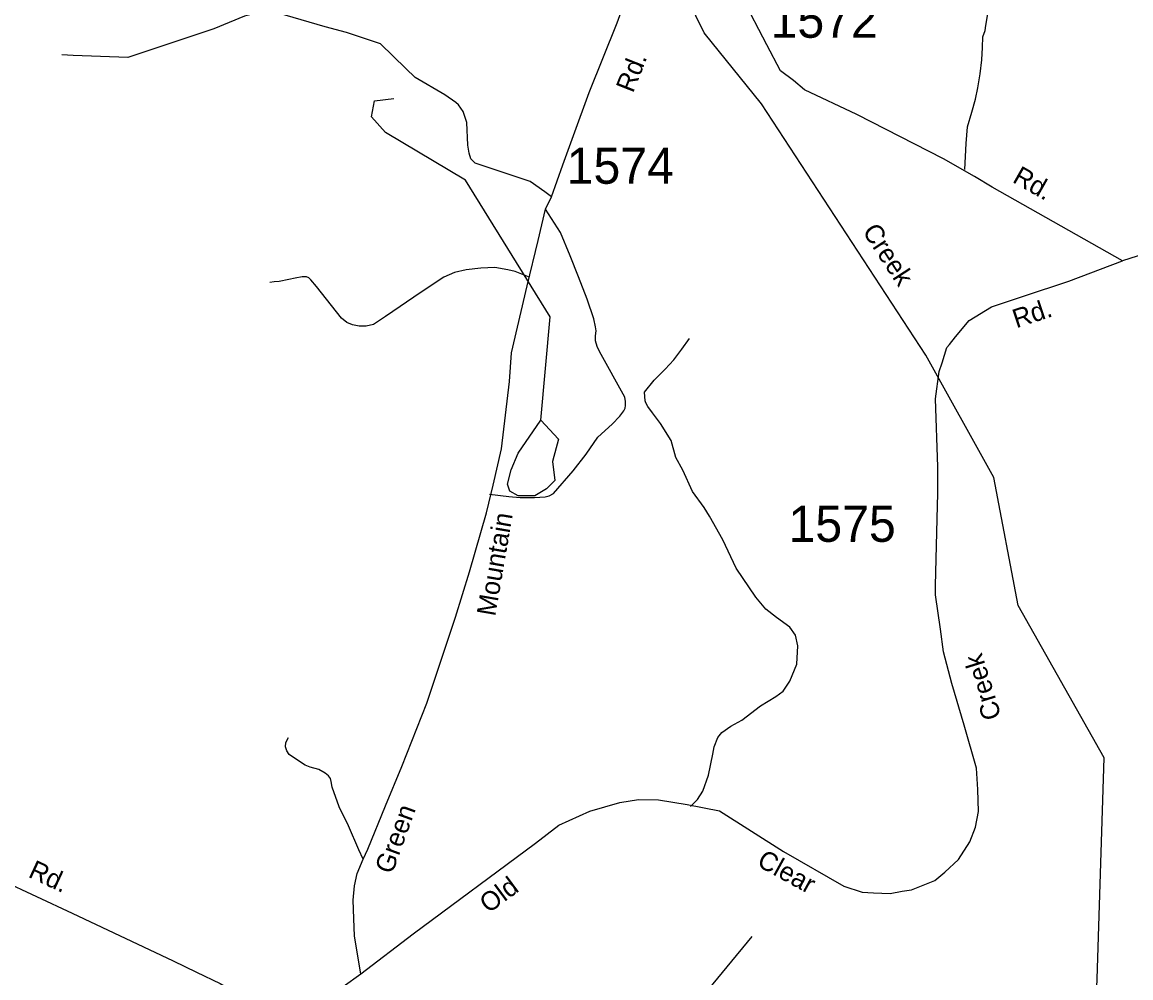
# Model space of a CAD drawing. Extents: x 884530 to 1028605, y 526725 to 653634.
# Drawn here: x 987976 to 991821, y 616697 to 620013 of the extents above; entities that cross this region are included whole.
import ezdxf

# ---------------------------------------------------------------- set-up
doc = ezdxf.new("R2010")
doc.units = 0
for name, color, linetype in [('Exist Hydrographic Creek Single Shore', 7, 'Continuous'), ('Exist Hydrographic Creek Single Shore Label', 7, 'Continuous'), ('Exist Hydrographic Pond Over 1500 Sq Ft', 7, 'Continuous'), ('Exist Road Non-System Type 51', 7, 'Continuous'), ('Exist Road Secondary Type 41 Attributed', 7, 'Continuous'), ('Exist Road Secondary Type 51 Attributed', 7, 'Continuous'), ('Exist Road Secondary Type 51 Label', 7, 'Continuous'), ('Exist Road Secondary Type 51 Number Label', 7, 'Continuous')]:
    doc.layers.add(name, color=color, linetype=linetype)

msp = doc.modelspace()

# ---------------------------------------------------------------- linework, layer by layer
at = {"layer": 'Exist Hydrographic Creek Single Shore'}
for points in [[(991278.3, 615268), (991350.9, 615382), (991482.4, 615735.5), (991679.6, 616048), (991704.3, 616693.4), (991729.5, 617461), (991430.8, 617988.8), (991346.2, 618433.5), (991110.6, 618858.4), (990540.6, 619729.6), (990341.1, 619976.7), (990168.9, 620328.7)], [(989774.6, 618632.7), (989807.5, 618990.4), (989514, 619464.8), (989236.3, 619631.1), (989188, 619684.6), (989198.3, 619740.2), (989265.4, 619748.7)]]:
    msp.add_lwpolyline(points, dxfattribs=at)
at = {"layer": 'Exist Hydrographic Pond Over 1500 Sq Ft'}
msp.add_lwpolyline([(989774.6, 618632.7), (989836.3, 618566.9), (989815.7, 618488.8), (989823.9, 618423), (989795.2, 618394.2), (989754.1, 618369.6), (989696.6, 618369.6), (989667.8, 618386), (989659.6, 618410.7), (989671.9, 618460), (989696.6, 618517.6)], close=True, dxfattribs=at)
at = {"layer": 'Exist Road Non-System Type 51'}
msp.add_line((989760.7, 615936.8), (990508, 616840.4), dxfattribs=at)
for points in [[(991245.7, 619502), (991250.5, 619592), (991254.9, 619650.4), (991269.5, 619701.7), (991283.2, 619746.5), (991291, 619785.6), (991298.8, 619834.3), (991304.7, 619883.1), (991306.7, 619926), (991308.6, 619963.1), (991316.4, 619984.5), (991318.4, 620002), (991324.2, 620035.3), (991328.1, 620097.7), (991318.7, 620139.2), (991311.2, 620178.8), (991299.2, 620216.8), (991287.1, 620241.8), (991269.5, 620275.1), (991248.1, 620314.2), (991209.1, 620378.6), (991174.2, 620433.6), (991154.6, 620455)], [(989812.4, 619407.9), (989789.4, 619424.8), (989737.6, 619460.5), (989547.4, 619523.6), (989532.8, 619539.3), (989526, 619558.5), (989521.8, 619586.3), (989518.1, 619665.2), (989505.8, 619703.4), (989489.8, 619726.9), (989479.9, 619734.2), (989441.7, 619761.4), (989339.3, 619821.8), (989307.2, 619852.6), (989218.5, 619937.7), (989101.3, 619977.1), (989027.4, 619996.9), (988888.1, 620037.6), (988825.2, 620053.6), (988747.6, 620033.9), (988640.3, 619990.7), (988343.1, 619890.8), (988153.3, 619898.2), (988114, 619899.9)], [(989596.8, 618375.3), (989664.1, 618367.6), (989703.3, 618364.3), (989753, 618364.3), (989789.7, 618365.9), (989803.5, 618370.1), (989819, 618378.2), (989887.5, 618456.5), (989932.3, 618514.3), (989973.1, 618573), (990022.8, 618618.7), (990048.9, 618646.4), (990063.5, 618664.3), (990067.4, 618673.7), (990069.3, 618683), (990068.8, 618697.7), (990066.8, 618712.4), (989979.1, 618871.2), (989970.7, 618887.5), (989964.9, 618907.4), (989964.6, 618924.6), (989966.5, 618942.9), (989965.2, 618956.3), (989958.5, 618983.5), (989936, 619052.5), (989905.4, 619130.2), (989877.3, 619202.8), (989843, 619283.1), (989791.5, 619364)], [(989732.8, 619130.3), (989685.5, 619148), (989660.4, 619154.6), (989615.2, 619162.6), (989567.4, 619159.9), (989515.6, 619154.6), (989475.9, 619145.3), (989438.6, 619128.1), (989360.2, 619076.2), (989236.7, 618991.6), (989194.2, 618964.7), (989169.6, 618959.1), (989145.1, 618958.1), (989122, 618963.5), (989102.7, 618971.4), (989084.1, 618986.7), (988997.2, 619096.1), (988976.9, 619119.8), (988970.8, 619126.3), (988962.6, 619130), (988947, 619130), (988922.5, 619125.4), (988901.1, 619120.3), (988867.7, 619113.8), (988850, 619111.9), (988834.7, 619109.6)], [(990293.9, 617291.5), (990318.1, 617316.4), (990337.1, 617344.9), (990356.7, 617400.3), (990371.1, 617473.5), (990376.8, 617498.6), (990389.5, 617530.8), (990403.4, 617548.1), (990433.9, 617570.9), (990471.8, 617591.6), (990537.1, 617641.4), (990590.2, 617673.1), (990615.2, 617692.2), (990639.2, 617726.3), (990662.5, 617785.3), (990666.2, 617849.8), (990658.8, 617886.7), (990638.5, 617914.4), (990592.4, 617947.6), (990555.5, 617977), (990520.8, 618017.8), (990452.2, 618119), (990406.2, 618216.8), (990360, 618299.8), (990341.6, 618329.3), (990301, 618384.6), (990267.8, 618458.5), (990243.8, 618502.7), (990227.3, 618561.7), (990190.4, 618620.8), (990162.7, 618657.6), (990146.1, 618679.8), (990138.7, 618692.6), (990136.8, 618700), (990134.5, 618729.5), (990167.8, 618771.5), (990206.4, 618808.9), (990236.9, 618842.2), (990264.6, 618878.2), (990290.9, 618915.6)], [(989158.3, 617109.5), (989143.3, 617142), (989107.7, 617224.7), (989075.2, 617291.2), (989051.3, 617358.5), (989047.4, 617378.6), (989045.1, 617388.7), (989038.9, 617398.7), (989026.5, 617407.2), (989004.9, 617420.4), (988974.7, 617428.9), (988957.7, 617435.1), (988928, 617454.4), (988902.4, 617472.2), (988893.9, 617484.6), (988889.3, 617499.3), (988890.9, 617513.9), (988899.4, 617531)]]:
    msp.add_lwpolyline(points, dxfattribs=at)
at = {"layer": 'Exist Road Secondary Type 41 Attributed'}
msp.add_lwpolyline([(991792.1, 619185.7), (991340.5, 619441.4), (991279.8, 619477.5), (991171.8, 619539.3), (990871, 619692.8), (990690.1, 619779.2), (990651.3, 619810.5), (990606.6, 619844.6), (990559, 619934.9), (990474.7, 620097.8), (990414.7, 620213.3), (990366.2, 620296.3), (990339.6, 620327.6), (990314.5, 620352.6), (990281.7, 620380.8), (990211.1, 620415.1), (990177.5, 620417.5), (990145.4, 620424.4), (990104.2, 620438.6), (990050.4, 620471.9), (990025, 620481.4), (989989.4, 620482.4), (989982.1, 620473.1)], dxfattribs=at)
at = {"layer": 'Exist Road Secondary Type 51 Attributed'}
for points in [[(989151, 616711.2), (989129.1, 616842.1), (989126.3, 616903), (989124.3, 616967.2), (989129, 617016.7), (989137.5, 617059.2), (989158.3, 617109.5), (989175.3, 617143.5), (989236.8, 617294.3), (989292.9, 617431.2), (989379.4, 617650.1), (989478.9, 617948.6), (989527.8, 618105.7), (989586.3, 618311.3), (989609.6, 618406.5), (989638.2, 618533.1), (989666.1, 618766.8), (989673.8, 618866.3), (989727.6, 619098.9), (989766.2, 619255.4), (989791.5, 619364), (989812.4, 619407.9), (989851.2, 619518.8), (989888.4, 619620.4), (989942.2, 619768.9), (990039.3, 620010.6), (990083.6, 620132.7)], [(993305.4, 618776.1), (993149.3, 618848.4), (992881.7, 618983.8), (992589.3, 619119.4), (992423.5, 619202.3), (992320.9, 619246.2), (992257.5, 619268.5), (992219.9, 619278.2), (992169.9, 619282.1), (992097.4, 619277.2), (991996.4, 619250.6), (991792.1, 619185.7)], [(989151, 616711.2), (989331.9, 616849.6), (989756.7, 617164.7), (989837.5, 617226.7), (989945.3, 617275.2), (990049, 617306), (990113.4, 617315.7), (990183, 617314.8), (990282.5, 617299.2), (990394.4, 617276.7), (990617.3, 617135.2), (990825.7, 617015.2), (990889.5, 616994.8), (990929.2, 616992.1), (990986.5, 616990.2), (991028.2, 616997.6), (991060.5, 617002.9), (991141.3, 617035.3), (991176.7, 617063.6), (991224.2, 617108.1), (991262.7, 617169.5), (991283, 617220.3), (991293.2, 617274.9), (991291, 617350.6), (991285.7, 617424.9), (991243.7, 617574.4), (991200.6, 617719.1), (991171.2, 617828.3), (991161.8, 617906.7), (991144.5, 618026.1), (991143.7, 618058.1), (991149.3, 618289.8), (991152, 618378.7), (991152, 618470.4), (991144, 618706.9), (991156.3, 618800.9), (991167.1, 618831.7), (991183.3, 618884.4), (991192.6, 618894.8), (991213.5, 618922), (991260.6, 618977.9), (991338.1, 619025.2), (991449, 619062.3), (991606.9, 619114.7), (991792.1, 619185.7)], [(986674.8, 617566.7), (986696.3, 617549.8), (986745.7, 617527.7), (986815, 617492.9), (986875.5, 617472.4), (986921.1, 617460.9), (986956.7, 617451.6), (987079.5, 617422.6), (987251.3, 617347.3), (987259.2, 617343.1), (987507.3, 617224.5), (987777, 617095), (988149.2, 616921.9), (988499.8, 616755.9), (988580.4, 616717), (988663.3, 616678.1), (988684.8, 616665.3), (988753.4, 616620.9), (988870.6, 616540.8), (989033.5, 616447.1)], [(989033.5, 616447.1), (989012.6, 616494.6), (989005.7, 616538.7), (989007.6, 616573.7), (989014.6, 616601.5), (989031, 616619.4), (989048.9, 616634.4), (989089.2, 616667.2), (989151, 616711.2)]]:
    msp.add_lwpolyline(points, dxfattribs=at)

# ---------------------------------------------------------------- texts
at = {"layer": 'Exist Hydrographic Creek Single Shore Label'}
msp.add_text('Creek', height=65.62, rotation=303.1956, dxfattribs=at).set_placement((990888.5, 619287.7))
msp.add_text('Creek', height=65.62, rotation=303.1956, dxfattribs=at).set_placement((990888.5, 619287.7))
at = {"layer": 'Exist Road Secondary Type 51 Label'}
for s, rotation, p in [('Rd.', 68.39, (990094.6, 619765)), ('Rd.', 330.4774, (991407.4, 619460.1)), ('Rd.', 18.3749, (991424.4, 618950.8)), ('Mountain', 80.221, (989616.7, 617949.7)), ('Creek', 107.1584, (991373.3, 617603.5)), ('Green', 70.0359, (989259.2, 617054.4)), ('Clear', 331.2678, (990520.9, 617087.8)), ('Rd.', 335.0577, (987993.7, 617048.5)), ('Old', 36.4515, (989593.7, 616919.2))]:
    msp.add_text(s, height=65.62, rotation=rotation, dxfattribs=at).set_placement(p)
at = {"layer": 'Exist Road Secondary Type 51 Number Label'}
for s, p in [('1572', (990572.1, 619959.3)), ('1574', (989864.8, 619452.7)), ('1575', (990634.2, 618210.2))]:
    msp.add_text(s, height=125, dxfattribs=at).set_placement(p)

doc.saveas('drawing.dxf')
